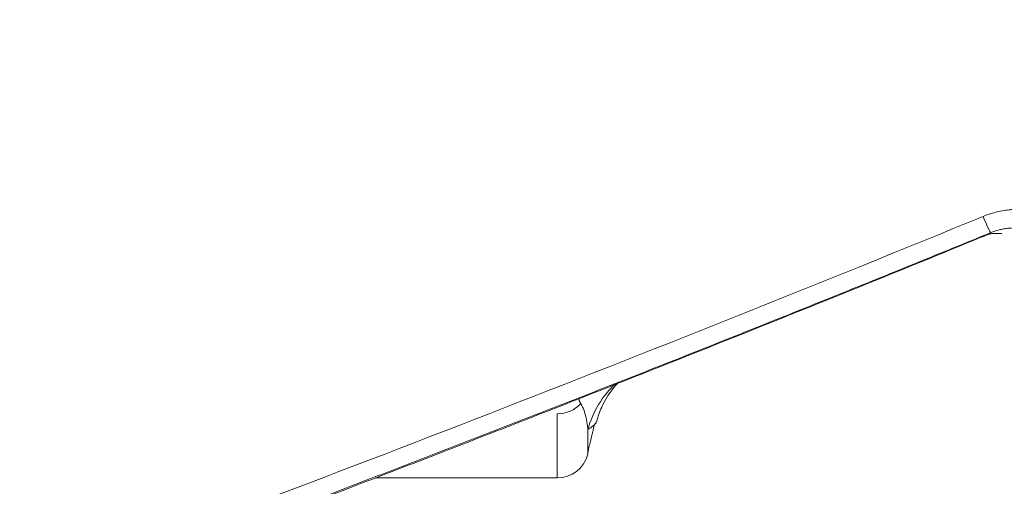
# Model space of a CAD drawing. Header units: millimetres. Extents: x -10 to 594, y 0 to 420.
# Tile 625 of 656: x 481.45 to 489.19, y 126.47 to 130.14. Entities that reach past the tile are written whole.
import ezdxf

# ---------------------------------------------------------------- set-up
doc = ezdxf.new("R2010")
doc.units = ezdxf.units.MM
doc.layers.add('1', color=7, linetype='Continuous', true_color=0xffffff)
doc.styles.add('Calibri', font='txt')
doc.dimstyles.get("Standard").update_dxf_attribs({"dimtxt": 0.18, "dimasz": 0.18, "dimexe": 0.18, "dimexo": 0.0625, "dimgap": 0.09, "dimtad": 0, "dimtih": 1, "dimtoh": 1, "dimdec": 4, "dimzin": 0, "dimdsep": 46, "dimtxsty": 'Standard', "dimcen": 0.09, "dimadec": 0, "dimazin": 0, "dimtfac": 1, "dimtdec": 4, "dimtofl": 0, "dimtmove": 0, "dimatfit": 3, "dimfxl": 0, "dimtolj": 1, "dimtzin": 0, "dimarcsym": 0})

# ---------------------------------------------------------------- blocks, each defined once
blk = doc.blocks.new('_U0')
at = {"layer": '1', "color": 18, "lineweight": 13}
for p, q in [((446.4201, 133.8687), (446.4201, 101.7541)), ((479.4986, 133.8682), (479.4986, 101.7541)), ((437.6701, 103.7541), (450.953, 103.7541)), ((488.2486, 103.7541), (474.9657, 103.7541))]:
    blk.add_line(p, q, dxfattribs=at)
at = {"layer": '1', "color": 18}
for points in [[(446.4201, 103.7541), (442.9201, 102.8163), (442.9201, 104.6919)], [(479.4986, 103.7541), (482.9986, 104.6919), (482.9986, 102.8163)]]:
    blk.add_solid(points, dxfattribs=at)
at = {"layer": '1', "color": 18, "linetype": 'Continuous', "lineweight": 13, "char_height": 3.5, "attachment_point": 7, "line_spacing_factor": 1.399613, "style": 'Calibri'}
for s, insert in [('\\fCalibri|b0|i0;\\W1.0000;0.7', (452.6385, 100.757)), ('\\fCalibri|b0|i0;\\W1.0000;CTRS', (462.789, 100.757)), ('\\fCalibri|b0|i0;\\W1.0000;AFT TIE DOWNS', (445.4433, 93.7122))]:
    blk.add_mtext(s, dxfattribs=dict(at, insert=insert))

msp = doc.modelspace()

# ---------------------------------------------------------------- linework, layer by layer
at = {"layer": '1', "color": 155, "linetype": 'Continuous', "lineweight": 18}
msp.add_line((484.2455, 126.5339), (485.6766, 126.5339), dxfattribs=at)
at = {"layer": '1', "color": 155, "linetype": 'Continuous', "lineweight": 13}
for centre, major_axis, ratio, start_param, end_param in [((488.992, 128.6954), (0.0949, -0.2313), 0.028253, 5.164058, 6.281655), ((486.6441, 126.7226), (-0.4079, 0.6294), 0.999775, 0.165299, 0.735805)]:
    msp.add_ellipse(centre, major_axis=major_axis, ratio=ratio, start_param=start_param, end_param=end_param, dxfattribs=at)
at = {"layer": '1', "color": 155, "linetype": 'Continuous', "lineweight": 18}
msp.add_ellipse((485.6766, 126.7839), major_axis=(0, 0.25), ratio=1, start_param=3.141593, end_param=4.457655, dxfattribs=at)
at = {"layer": '1', "color": 155, "linetype": 'Continuous', "lineweight": 13}
for points, knots in [([(489.0275, 128.592), (487.7761, 128.0785), (486.5204, 127.5765), (484.0006, 126.5951), (482.7364, 126.1158), (480.1994, 125.18), (478.9267, 124.7234), (476.3727, 123.833), (475.0914, 123.3992), (473.8058, 122.9768)], [0, 0, 0, 0, 0.25, 0.25, 0.5, 0.5, 0.75, 0.75, 1, 1, 1, 1]), ([(489.4358, 128.6376), (489.4189, 128.6405), (489.3849, 128.645), (489.3507, 128.6472), (489.3164, 128.6482), (489.2991, 128.6481), (489.2732, 128.6471), (489.2602, 128.6464), (489.2472, 128.6453), (489.2385, 128.6445), (489.2341, 128.644), (489.2124, 128.6416), (489.1778, 128.6366), (489.1268, 128.6255), (489.0934, 128.6157), (489.0602, 128.6047), (489.0438, 128.5987), (489.0275, 128.592)], [0, 0, 0, 0, 0.125, 0.25, 0.25, 0.375, 0.375, 0.4375, 0.46875, 0.46875, 0.5, 0.5, 0.625, 0.75, 0.875, 0.875, 1, 1, 1, 1]), ([(489.0868, 128.464), (489.0978, 128.4686), (489.1089, 128.4726), (489.1312, 128.48), (489.1537, 128.4865), (489.1765, 128.4915), (489.1995, 128.4956), (489.211, 128.4973), (489.2344, 128.4998), (489.2459, 128.5006), (489.269, 128.5014), (489.2804, 128.5015), (489.3031, 128.5008), (489.3256, 128.4993), (489.3479, 128.4963), (489.3589, 128.4944)], [0, 0, 0, 0, 0.125, 0.125, 0.25, 0.375, 0.375, 0.5, 0.5, 0.625, 0.625, 0.75, 0.75, 0.875, 1, 1, 1, 1]), ([(485.8483, 127.1528), (485.8488, 127.15), (485.8495, 127.1471), (485.8512, 127.1414), (485.8522, 127.1386), (485.8557, 127.1301), (485.8587, 127.1245), (485.8621, 127.119)], [0, 0, 0, 0, 0.25, 0.25, 0.5, 0.5, 1, 1, 1, 1]), ([(485.8621, 127.119), (485.8651, 127.1144), (485.8679, 127.1097), (485.8729, 127.1004), (485.8752, 127.0957), (485.8795, 127.0863), (485.8815, 127.0816), (485.8852, 127.0722), (485.887, 127.0676), (485.8918, 127.0537), (485.8947, 127.0445), (485.8997, 127.0265), (485.9019, 127.0177), (485.9059, 127.0004), (485.9076, 126.9919), (485.9108, 126.9754), (485.9122, 126.9674), (485.9146, 126.9517), (485.9157, 126.9441), (485.9177, 126.9294), (485.9186, 126.9223), (485.9194, 126.9154)], [0, 0, 0, 0, 0.0625, 0.0625, 0.125, 0.125, 0.1875, 0.1875, 0.25, 0.25, 0.375, 0.375, 0.5, 0.5, 0.625, 0.625, 0.75, 0.75, 0.875, 0.875, 1, 1, 1, 1]), ([(485.6782, 127.0387), (485.6781, 126.9546), (485.678, 126.881), (485.6779, 126.7549), (485.6778, 126.7023), (485.6776, 126.6392), (485.6775, 126.6115), (485.6774, 126.5862), (485.6774, 126.5768), (485.6773, 126.5709), (485.6773, 126.5681), (485.6772, 126.555), (485.6772, 126.5471), (485.677, 126.5392), (485.6769, 126.5372), (485.6768, 126.5346), (485.6767, 126.5339), (485.6766, 126.5339)], [0, 0, 0, 0, 0.250429, 0.250429, 0.500859, 0.500859, 0.626074, 0.688681, 0.719985, 0.719985, 0.751288, 0.751288, 0.876503, 0.876503, 0.93911, 0.93911, 1, 1, 1, 1]), ([(485.9194, 126.9154), (485.9298, 126.922), (485.9389, 126.9282), (485.9548, 126.9397), (485.9648, 126.9477), (485.9721, 126.9547), (485.9763, 126.9592), (485.9781, 126.9613), (485.981, 126.9653), (485.9821, 126.9671), (485.9831, 126.9693), (485.9833, 126.9697), (485.9836, 126.9705), (485.984, 126.9717), (485.9842, 126.9728), (485.9844, 126.974), (485.9845, 126.9743), (485.9846, 126.9751), (485.9848, 126.9763), (485.985, 126.9775), (485.9852, 126.9787), (485.9853, 126.9791), (485.9853, 126.9796)], [0, 0, 0, 0, 0.216041, 0.216041, 0.432082, 0.540103, 0.540103, 0.648123, 0.648123, 0.756144, 0.756144, 0.783149, 0.783149, 0.810154, 0.864164, 0.864164, 0.891169, 0.891169, 0.918174, 0.972185, 0.972185, 1, 1, 1, 1])]:
    msp.add_open_spline(points, degree=3, knots=knots, dxfattribs=at)
at = {"layer": '1', "color": 155, "linetype": 'Continuous', "lineweight": 18}
for points, knots in [([(472.9662, 122.3885), (473.1473, 122.4527), (473.4899, 122.5742), (473.9975, 122.755), (474.4675, 122.9229), (474.9263, 123.0874), (475.3782, 123.25), (475.7411, 123.381), (476.0605, 123.4965), (476.3325, 123.5951), (476.5549, 123.6757), (476.754, 123.748), (476.9921, 123.8345), (477.2513, 123.9289), (477.5449, 124.036), (477.8679, 124.154), (478.2016, 124.2761), (478.5113, 124.3897), (478.7825, 124.4893), (479.0065, 124.5716), (479.1863, 124.6378), (479.3304, 124.6908), (479.461, 124.7389), (479.5936, 124.7878), (479.7329, 124.8392), (479.879, 124.8931), (480.0592, 124.9596), (480.2758, 125.0397), (480.5309, 125.1341), (480.7625, 125.2199), (480.9611, 125.2936), (481.128, 125.3556), (481.3356, 125.4328), (481.5784, 125.5233), (481.8634, 125.6297), (482.1991, 125.7555), (482.524, 125.8777), (482.8078, 125.9849), (483.073, 126.0853), (483.4755, 126.2383), (484.0408, 126.4545), (484.7895, 126.7433), (485.7181, 127.1053), (486.8275, 127.5438), (487.9489, 127.9934), (488.7001, 128.3004), (489.0217, 128.4329)], [0, 0, 0, 0, 0.029388, 0.054648, 0.077687, 0.098515, 0.118189, 0.139198, 0.161351, 0.185111, 0.210558, 0.238345, 0.265807, 0.295853, 0.328489, 0.363717, 0.400251, 0.433358, 0.462596, 0.487963, 0.50744, 0.523799, 0.539453, 0.556328, 0.574426, 0.593748, 0.614293, 0.64706, 0.68253, 0.720707, 0.744472, 0.768023, 0.789242, 0.808141, 0.826901, 0.842947, 0.856562, 0.862602, 0.868577, 0.877505, 0.890173, 0.906642, 0.926936, 0.951072, 0.979059, 1, 1, 1, 1]), ([(473.8497, 122.8453), (473.991, 122.8918), (474.2738, 122.9849), (474.698, 123.1257), (475.1225, 123.2674), (475.5472, 123.4102), (475.9722, 123.554), (476.3974, 123.6988), (476.823, 123.8446), (477.2487, 123.9915), (477.6747, 124.1394), (478.101, 124.2884), (478.5275, 124.4384), (478.9543, 124.5895), (479.3813, 124.7416), (479.8085, 124.8947), (480.236, 125.049), (480.6637, 125.2042), (481.0916, 125.3606), (481.4484, 125.4917), (481.7341, 125.5972), (481.9487, 125.6767), (482.1634, 125.7565), (482.3782, 125.8366), (482.5931, 125.917), (482.8081, 125.9976), (483.0233, 126.0786), (483.2385, 126.1598), (483.4538, 126.2413), (483.6693, 126.3231), (483.8848, 126.4052), (484.1004, 126.4876), (484.3161, 126.5703), (484.532, 126.6533), (484.7479, 126.7365), (484.9639, 126.8201), (485.1801, 126.9039), (485.3963, 126.9881), (485.6126, 127.0725), (485.8291, 127.1573), (486.0456, 127.2423), (486.2622, 127.3276), (486.4789, 127.4132), (486.6957, 127.4992), (486.9126, 127.5854), (487.1296, 127.6719), (487.3467, 127.7587), (487.5639, 127.8458), (487.7812, 127.9332), (487.9986, 128.021), (488.2161, 128.109), (488.4337, 128.1973), (488.6513, 128.2859), (488.8691, 128.3748), (489.0142, 128.4343), (489.0868, 128.464)], [0, 0, 0, 0, 0.027474, 0.054984, 0.082529, 0.110111, 0.137728, 0.16538, 0.193069, 0.220793, 0.248553, 0.276348, 0.30418, 0.332047, 0.359949, 0.387888, 0.415862, 0.443872, 0.471918, 0.5, 0.514077, 0.528166, 0.542267, 0.55638, 0.570506, 0.584643, 0.598794, 0.612956, 0.627131, 0.641318, 0.655517, 0.669728, 0.683952, 0.698188, 0.712437, 0.726698, 0.740971, 0.755256, 0.769554, 0.783864, 0.798186, 0.812521, 0.826868, 0.841228, 0.8556, 0.869984, 0.884381, 0.89879, 0.913211, 0.927645, 0.942091, 0.95655, 0.971021, 0.985504, 1, 1, 1, 1]), ([(489.0868, 128.464), (489.0832, 128.4618), (489.0761, 128.4573), (489.0657, 128.4513), (489.0556, 128.4459), (489.0424, 128.4396), (489.0313, 128.435), (489.0236, 128.4323), (489.0221, 128.4317)], [0, 0, 0, 0, 0.156606, 0.307954, 0.462769, 0.615907, 0.92264, 1, 1, 1, 1]), ([(485.9884, 126.9782), (485.9982, 127.0177), (486.0287, 127.1077), (486.0954, 127.2158), (486.1432, 127.2691), (486.1557, 127.2823)], [0, 0, 0, 0, 0.335514, 0.805343, 1, 1, 1, 1]), ([(485.9165, 126.7293), (485.9188, 126.7392), (485.9248, 126.7641), (485.9335, 126.8006), (485.9419, 126.8361), (485.948, 126.8617), (485.9544, 126.8882), (485.9608, 126.9151), (485.967, 126.9408), (485.9705, 126.9554), (485.9723, 126.9628)], [0, 0, 0, 0, 0.186152, 0.428225, 0.531234, 0.622826, 0.706945, 0.791593, 0.887583, 1, 1, 1, 1]), ([(485.9193, 126.8946), (485.9193, 126.8705), (485.9193, 126.849), (485.9192, 126.8056), (485.9192, 126.7852), (485.9191, 126.765), (485.9191, 126.7612), (485.9191, 126.7541), (485.919, 126.7508), (485.919, 126.7417), (485.919, 126.7366), (485.9189, 126.7286), (485.9189, 126.7256), (485.9187, 126.7227), (485.9187, 126.722), (485.9186, 126.7211), (485.9186, 126.7208), (485.9186, 126.7209)], [0, 0, 0, 0, 0.20652, 0.20652, 0.471013, 0.471013, 0.537137, 0.537137, 0.60326, 0.60326, 0.735507, 0.735507, 0.867753, 0.867753, 0.933877, 0.933877, 1, 1, 1, 1])]:
    msp.add_open_spline(points, degree=3, knots=knots, dxfattribs=at)
msp.add_open_spline([(489.0648, 128.4497), (489.0915, 128.4621), (489.1755, 128.4573)], degree=2, dxfattribs=at)
at = {"layer": '1', "color": 155, "linetype": 'Continuous', "lineweight": 13}
for points in [[(485.8621, 127.119), (485.8154, 127.0686), (485.7471, 127.0387), (485.6782, 127.0387)], [(485.9194, 126.9154), (485.9194, 126.9082), (485.9194, 126.9013), (485.9193, 126.8946)]]:
    msp.add_open_spline(points, degree=3, dxfattribs=at)

# ---------------------------------------------------------------- dimensions: what is measured, and where the dimension line sits
at = {"layer": '1', "color": 18, "linetype": 'Continuous', "lineweight": 13}
dim = msp.add_linear_dim(base=(479.4986, 103.7541), p1=(446.4201, 135.3687), p2=(479.4986, 135.3682), text=' <> \\fCalibri|b0|i0;\\C18;{\\H1.00x;\\fCalibri|b0|i0;CTRS\\fCalibri|b0|i0;}\\C18;\\P\\fCalibri|b0|i0;\\C18;{\\H1.00x;\\fCalibri|b0|i0;AFT TIE DOWNS\\fCalibri|b0|i0;}\\C18;', dimstyle='Standard', override={"dimtxt": 3.5, "dimasz": 3.5, "dimexe": 2, "dimexo": 0, "dimgap": 1.5, "dimtih": 0, "dimtoh": 0, "dimdec": 1, "dimlfac": 0.02, "dimdsep": 46, "dimlunit": 2, "dimtxsty": 'Calibri', "dimsah": 1, "dimse1": 0, "dimse2": 0, "dimsd1": 0, "dimsd2": 0, "dimclrd": 18, "dimclre": 18, "dimclrt": 18, "dimtol": 0, "dimtm": -0.1, "dimtfac": 1, "dimtdec": 2, "dimtofl": 1, "dimtmove": 0, "dimlwd": 13, "dimlwe": 13}, dxfattribs=at)
dim.commit()
dim.dimension.update_dxf_attribs({"geometry": '_U0', "text_midpoint": (462.9594, 103.7541), "dimtype": 160})

doc.saveas('drawing.dxf')
